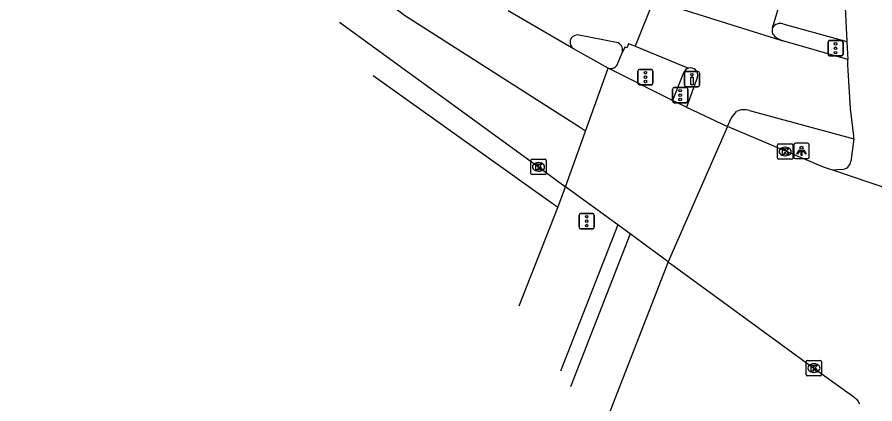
# Model space of a CAD drawing. Extents: x 160026 to 161302, y 384757 to 385701.
# Drawn here: x 160312 to 160368.3, y 384806.9 to 384832.3 of the extents above; entities that cross this region are included whole.
import ezdxf

# ---------------------------------------------------------------- set-up
doc = ezdxf.new("R2010")
doc.units = 0
for name, color, linetype in [('IMGEO_Drukknoppaal', 7, 'Continuous'), ('IMGEO_Fietspad_gesloten', 7, 'Continuous'), ('IMGEO_Fietspad_open', 7, 'Continuous'), ('IMGEO_Kolk', 7, 'Continuous'), ('IMGEO_Lichtpunt', 7, 'Continuous'), ('IMGEO_Rijbaan_lokaal_open', 7, 'Continuous'), ('IMGEO_Rijbaan_regionaal_gesloten', 7, 'Continuous'), ('IMGEO_Verkeerseiland_open', 7, 'Continuous'), ('IMGEO_Verkeersregelinstallatiepaal', 7, 'Continuous'), ('IMGEO_Voetpad_open', 7, 'Continuous')]:
    doc.layers.add(name, color=color, linetype=linetype)

msp = doc.modelspace()

# ---------------------------------------------------------------- linework, layer by layer
at = {"layer": 'IMGEO_Drukknoppaal'}
for p, q in [((160355.788, 384827.785), (160355.788, 384828.585)), ((160355.788, 384828.585), (160355.788, 384827.785)), ((160355.888, 384828.685), (160356.678, 384828.685)), ((160356.678, 384828.685), (160355.888, 384828.685)), ((160356.778, 384828.585), (160356.778, 384827.785)), ((160356.778, 384827.785), (160356.778, 384828.585)), ((160356.678, 384827.685), (160355.888, 384827.685)), ((160355.888, 384827.685), (160356.678, 384827.685))]:
    msp.add_line(p, q, dxfattribs=at)
msp.add_lwpolyline([(160356.358, 384828.31), (160356.358, 384827.81), (160356.208, 384827.81), (160356.208, 384828.31), (160356.358, 384828.31)], dxfattribs=at)
msp.add_circle((160356.283, 384828.475), 0.085, dxfattribs=at)
for centre, start, end in [((160355.888, 384828.585), 90, 180), ((160355.888, 384828.585), 90, 180), ((160356.678, 384828.585), 0, 90), ((160356.678, 384828.585), 360, 90), ((160355.888, 384827.785), 180, 270), ((160355.888, 384827.785), 180, 270), ((160356.678, 384827.785), 270, 0), ((160356.678, 384827.785), 270, 0)]:
    msp.add_arc(centre, 0.1, start, end, dxfattribs=at)
at = {"layer": 'IMGEO_Fietspad_gesloten'}
for points in [[(160353.754, 384833.345), (160352.551, 384830.36)], [(160351.434, 384830.564), (160348.756, 384831.085)], [(160352.551, 384830.36), (160352.127, 384830.514), (160352.005, 384830.243), (160351.874, 384830.289), (160351.691, 384829.904)]]:
    msp.add_lwpolyline(points, dxfattribs=at)
for centre, radius, start, end in [((160348.769, 384830.595), 0.49, 91.5043, 238.2318), ((160351.211, 384830.097), 0.518, 338.1038, 64.4474)]:
    msp.add_arc(centre, radius, start, end, dxfattribs=at)
at = {"layer": 'IMGEO_Fietspad_open'}
for points in [[(160361.578, 384831.558), (160361.657, 384831.842), (160362.925, 384836.068)], [(160362.257, 384830.703), (160362.215, 384830.711), (160353.754, 384833.345)], [(160366.51, 384829.468), (160362.257, 384830.703)], [(160352.551, 384830.36), (160356.062, 384828.907)], [(160356.651, 384828.326), (160355.916, 384826.34)], [(160358.617, 384825.081), (160358.868, 384825.629), (160359.211, 384826.062)], [(160360.068, 384826.12), (160366.918, 384824.272)], [(160352.235, 384818.02), (160348.302, 384807.985)], [(160354.717, 384816.187), (160350.3, 384804.832)]]:
    msp.add_lwpolyline(points, dxfattribs=at)
for centre, radius, start, end in [((160362.148, 384831.348), 0.607, 159.7585, 197.6244), ((160362.638, 384832.016), 1.367, 218.5477, 253.8035), ((160356.186, 384828.444), 0.48, 345.7969, 104.9867), ((160359.712, 384825.026), 1.15, 71.949, 115.7945)]:
    msp.add_arc(centre, radius, start, end, dxfattribs=at)
at = {"layer": 'IMGEO_Kolk'}
for p, q in [((160361.903, 384823.006), (160361.903, 384823.858)), ((160361.978, 384823.932), (160362.83, 384823.932)), ((160362.391, 384823.712), (160362.416, 384823.712)), ((160362.904, 384823.858), (160362.904, 384823.006)), ((160362.414, 384823.152), (160362.389, 384823.152)), ((160345.709, 384821.997), (160345.709, 384822.849)), ((160345.784, 384822.923), (160346.636, 384822.923)), ((160346.197, 384822.703), (160346.222, 384822.703)), ((160346.71, 384822.849), (160346.71, 384821.997)), ((160362.83, 384822.932), (160361.978, 384822.932)), ((160346.22, 384822.143), (160346.195, 384822.143)), ((160346.636, 384821.923), (160345.784, 384821.923)), ((160363.794, 384808.786), (160363.794, 384809.638)), ((160363.869, 384809.712), (160364.721, 384809.712)), ((160364.795, 384809.638), (160364.795, 384808.786)), ((160364.282, 384809.492), (160364.307, 384809.492)), ((160364.721, 384808.712), (160363.869, 384808.712)), ((160364.305, 384808.932), (160364.28, 384808.932))]:
    msp.add_line(p, q, dxfattribs=at)
for points in [[(160361.903, 384823.006), (160361.903, 384823.858)], [(160361.978, 384823.932), (160362.83, 384823.932)], [(160362.904, 384823.858), (160362.904, 384823.006)], [(160362.224, 384823.632), (160362.347, 384823.632), (160362.347, 384823.481), (160362.477, 384823.632), (160362.641, 384823.632), (160362.495, 384823.481), (160362.648, 384823.232), (160362.496, 384823.232), (160362.411, 384823.396), (160362.347, 384823.329), (160362.347, 384823.232), (160362.224, 384823.232), (160362.224, 384823.632)], [(160345.709, 384821.997), (160345.709, 384822.849)], [(160345.784, 384822.923), (160346.636, 384822.923)], [(160346.03, 384822.623), (160346.153, 384822.623), (160346.153, 384822.472), (160346.283, 384822.623), (160346.447, 384822.623), (160346.301, 384822.472), (160346.454, 384822.223), (160346.302, 384822.223), (160346.217, 384822.387), (160346.153, 384822.32), (160346.153, 384822.223), (160346.03, 384822.223), (160346.03, 384822.623)], [(160346.71, 384822.849), (160346.71, 384821.997)], [(160362.83, 384822.932), (160361.978, 384822.932)], [(160346.636, 384821.923), (160345.784, 384821.923)], [(160363.794, 384808.786), (160363.794, 384809.638)], [(160363.869, 384809.712), (160364.721, 384809.712)], [(160364.795, 384809.638), (160364.795, 384808.786)], [(160364.115, 384809.412), (160364.238, 384809.412), (160364.238, 384809.261), (160364.368, 384809.412), (160364.532, 384809.412), (160364.386, 384809.261), (160364.539, 384809.012), (160364.387, 384809.012), (160364.302, 384809.176), (160364.238, 384809.109), (160364.238, 384809.012), (160364.115, 384809.012), (160364.115, 384809.412)], [(160364.721, 384808.712), (160363.869, 384808.712)]]:
    msp.add_lwpolyline(points, dxfattribs=at)
for centre, start, end in [((160361.98, 384823.856), 91.552, 178.448), ((160361.98, 384823.856), 91.552, 178.448), ((160362.828, 384823.856), 1.552, 88.448), ((160362.828, 384823.856), 1.552, 88.448), ((160345.786, 384822.847), 91.552, 178.448), ((160345.786, 384822.847), 91.552, 178.448), ((160346.634, 384822.847), 1.552, 88.448), ((160346.634, 384822.847), 1.552, 88.448), ((160361.98, 384823.008), 181.552, 268.448), ((160361.98, 384823.008), 181.552, 268.448), ((160362.828, 384823.008), 271.552, 358.448), ((160362.828, 384823.008), 271.552, 358.448), ((160345.786, 384821.999), 181.552, 268.448), ((160345.786, 384821.999), 181.552, 268.448), ((160346.634, 384821.999), 271.552, 358.448), ((160346.634, 384821.999), 271.552, 358.448), ((160363.871, 384809.636), 91.552, 178.448), ((160363.871, 384809.636), 91.552, 178.448), ((160364.719, 384809.636), 1.552, 88.448), ((160364.719, 384809.636), 1.552, 88.448), ((160363.871, 384808.788), 181.552, 268.448), ((160363.871, 384808.788), 181.552, 268.448), ((160364.719, 384808.788), 271.552, 358.448), ((160364.719, 384808.788), 271.552, 358.448)]:
    msp.add_arc(centre, 0.0765, start, end, dxfattribs=at)
for centre, major_axis, ratio, start_param, end_param in [((160362.39, 384823.432), (-0.387, 0.002), 0.722429, 4.712389, 7.853982), ((160362.415, 384823.432), (-0.39, 0.002), 0.717154, 1.570796, 4.712389), ((160346.196, 384822.423), (-0.387, 0.002), 0.722429, 4.712389, 7.853982), ((160346.221, 384822.423), (-0.39, 0.002), 0.717154, 1.570796, 4.712389), ((160364.281, 384809.212), (-0.387, 0.002), 0.722429, 4.712389, 7.853982), ((160364.306, 384809.212), (-0.39, 0.002), 0.717154, 1.570796, 4.712389)]:
    msp.add_ellipse(centre, major_axis=major_axis, ratio=ratio, start_param=start_param, end_param=end_param, dxfattribs=at)
at = {"layer": 'IMGEO_Lichtpunt'}
for p, q in [((160362.98, 384823.878), (160362.98, 384823.071)), ((160362.98, 384823.878), (160362.98, 384823.071)), ((160363.882, 384823.973), (160363.074, 384823.973)), ((160363.882, 384823.973), (160363.074, 384823.973)), ((160363.976, 384823.071), (160363.976, 384823.878)), ((160363.976, 384823.071), (160363.976, 384823.878)), ((160363.074, 384822.977), (160363.882, 384822.977)), ((160363.074, 384822.977), (160363.882, 384822.977))]:
    msp.add_line(p, q, dxfattribs=at)
for points in [[(160363.354, 384823.542), (160363.393, 384823.514), (160363.205, 384823.252), (160363.167, 384823.279), (160363.354, 384823.542)], [(160363.456, 384823.494), (160363.503, 384823.494), (160363.503, 384823.172), (160363.456, 384823.172), (160363.456, 384823.494)], [(160363.566, 384823.514), (160363.604, 384823.541), (160363.791, 384823.279), (160363.752, 384823.251), (160363.566, 384823.514)]]:
    msp.add_lwpolyline(points, dxfattribs=at)
msp.add_circle((160363.479, 384823.676), 0.0994, dxfattribs=at)
for centre, start, end in [((160363.074, 384823.878), 90, 180), ((160363.074, 384823.878), 90, 180), ((160363.882, 384823.878), 0, 90), ((160363.882, 384823.878), 0, 90), ((160363.074, 384823.071), 180, 270), ((160363.074, 384823.071), 180, 270), ((160363.882, 384823.071), 270, 0), ((160363.882, 384823.071), 270, 360)]:
    msp.add_arc(centre, 0.0946, start, end, dxfattribs=at)
at = {"layer": 'IMGEO_Rijbaan_lokaal_open'}
for points in [[(160366.237, 384835.154), (160366.464, 384830.664)], [(160366.464, 384830.664), (160366.51, 384829.468)], [(160366.918, 384824.272), (160366.919, 384824.431), (160366.694, 384826.248), (160366.545, 384828.773), (160366.526, 384829.12), (160366.51, 384829.468)], [(160366.918, 384824.272), (160366.726, 384822.786)], [(160366.117, 384822.247), (160365.546, 384822.202)]]:
    msp.add_lwpolyline(points, dxfattribs=at)
msp.add_arc((160366.066, 384822.918), 0.673, 274.3391, 348.6823, dxfattribs=at)
at = {"layer": 'IMGEO_Rijbaan_regionaal_gesloten'}
for points in [[(160349.294, 384824.771), (160348.837, 384825.071), (160337.416, 384832.359), (160333.153, 384835.618), (160328.889, 384838.877), (160322.424, 384844.359), (160318.734, 384847.905), (160312.883, 384853.877), (160310.304, 384857.441), (160306.471, 384862.604), (160300.332, 384871.781), (160294.079, 384881.132), (160283.38, 384897.128), (160278.721, 384903.829)], [(160348.511, 384830.179), (160344.216, 384832.661)], [(160333.127, 384831.927), (160346.211, 384822.424), (160347.987, 384821.115)], [(160350.775, 384828.914), (160348.511, 384830.179)], [(160349.294, 384824.771), (160350.775, 384828.914)], [(160355.002, 384826.783), (160350.775, 384828.914)], [(160355.916, 384826.34), (160355.002, 384826.783)], [(160355.916, 384826.34), (160358.617, 384825.081)], [(160358.617, 384825.081), (160354.717, 384816.187)], [(160365.546, 384822.202), (160365.378, 384822.256), (160364.926, 384822.412), (160358.617, 384825.081)], [(160347.987, 384821.115), (160349.294, 384824.771)], [(160379.102, 384818.032), (160371.937, 384820.045), (160365.546, 384822.202)], [(160351.414, 384818.621), (160347.987, 384821.115)], [(160352.235, 384818.02), (160351.414, 384818.621)], [(160354.717, 384816.187), (160352.235, 384818.02)], [(160354.717, 384816.187), (160364.296, 384809.213), (160366.916, 384807.322), (160366.991, 384807.267), (160367.054, 384807.21), (160367.112, 384807.148), (160367.164, 384807.082), (160367.209, 384807.011), (160367.249, 384806.936), (160367.281, 384806.858)]]:
    msp.add_lwpolyline(points, dxfattribs=at)
at = {"layer": 'IMGEO_Verkeerseiland_open'}
msp.add_lwpolyline([(160347.479, 384819.746), (160335.359, 384828.406)], dxfattribs=at)
at = {"layer": 'IMGEO_Verkeersregelinstallatiepaal'}
for p, q in [((160365.22, 384829.812), (160365.22, 384830.612)), ((160365.22, 384830.612), (160365.22, 384829.812)), ((160365.32, 384830.712), (160366.11, 384830.712)), ((160366.11, 384830.712), (160365.32, 384830.712)), ((160366.21, 384830.612), (160366.21, 384829.812)), ((160366.21, 384829.812), (160366.21, 384830.612)), ((160366.11, 384829.712), (160365.32, 384829.712)), ((160365.32, 384829.712), (160366.11, 384829.712)), ((160352.83, 384828.815), (160353.62, 384828.815)), ((160353.62, 384828.815), (160352.83, 384828.815)), ((160352.73, 384827.915), (160352.73, 384828.715)), ((160352.73, 384828.715), (160352.73, 384827.915)), ((160353.72, 384828.715), (160353.72, 384827.915)), ((160353.72, 384827.915), (160353.72, 384828.715)), ((160353.62, 384827.815), (160352.83, 384827.815)), ((160352.83, 384827.815), (160353.62, 384827.815)), ((160355.116, 384827.637), (160355.906, 384827.637)), ((160355.906, 384827.637), (160355.116, 384827.637)), ((160355.016, 384826.737), (160355.016, 384827.537)), ((160355.016, 384827.537), (160355.016, 384826.737)), ((160356.006, 384827.537), (160356.006, 384826.737)), ((160356.006, 384826.737), (160356.006, 384827.537)), ((160355.906, 384826.637), (160355.116, 384826.637)), ((160355.116, 384826.637), (160355.906, 384826.637)), ((160348.877, 384818.459), (160348.877, 384819.259)), ((160348.877, 384819.259), (160348.877, 384818.459)), ((160348.977, 384819.359), (160349.767, 384819.359)), ((160349.767, 384819.359), (160348.977, 384819.359)), ((160349.867, 384819.259), (160349.867, 384818.459)), ((160349.867, 384818.459), (160349.867, 384819.259)), ((160349.767, 384818.359), (160348.977, 384818.359)), ((160348.977, 384818.359), (160349.767, 384818.359))]:
    msp.add_line(p, q, dxfattribs=at)
for centre in [(160365.715, 384830.502), (160365.715, 384830.212), (160365.715, 384829.922), (160353.225, 384828.605), (160353.225, 384828.315), (160353.225, 384828.025), (160355.511, 384827.427), (160355.511, 384827.137), (160355.511, 384826.847), (160349.372, 384819.149), (160349.372, 384818.859), (160349.372, 384818.569)]:
    msp.add_circle(centre, 0.085, dxfattribs=at)
for centre, start, end in [((160365.32, 384830.612), 90, 180), ((160365.32, 384830.612), 90, 180), ((160366.11, 384830.612), 0, 90), ((160366.11, 384830.612), 360, 90), ((160365.32, 384829.812), 180, 270), ((160365.32, 384829.812), 180, 270), ((160366.11, 384829.812), 270, 0), ((160366.11, 384829.812), 270, 0), ((160352.83, 384828.715), 90, 180), ((160352.83, 384828.715), 90, 180), ((160353.62, 384828.715), 0, 90), ((160353.62, 384828.715), 360, 90), ((160352.83, 384827.915), 180, 270), ((160352.83, 384827.915), 180, 270), ((160353.62, 384827.915), 270, 0), ((160353.62, 384827.915), 270, 0), ((160355.116, 384827.537), 90, 180), ((160355.116, 384827.537), 90, 180), ((160355.906, 384827.537), 0, 90), ((160355.906, 384827.537), 360, 90), ((160355.116, 384826.737), 180, 270), ((160355.116, 384826.737), 180, 270), ((160355.906, 384826.737), 270, 0), ((160355.906, 384826.737), 270, 0), ((160348.977, 384819.259), 90, 180), ((160348.977, 384819.259), 90, 180), ((160349.767, 384819.259), 0, 90), ((160349.767, 384819.259), 360, 90), ((160348.977, 384818.459), 180, 270), ((160348.977, 384818.459), 180, 270), ((160349.767, 384818.459), 270, 0), ((160349.767, 384818.459), 270, 0)]:
    msp.add_arc(centre, 0.1, start, end, dxfattribs=at)
at = {"layer": 'IMGEO_Voetpad_open'}
for points in [[(160362.259, 384831.826), (160366.464, 384830.664)], [(160351.373, 384829.121), (160351.691, 384829.904)], [(160355.733, 384828.601), (160355.002, 384826.783)], [(160347.479, 384819.746), (160347.987, 384821.115)], [(160344.939, 384813.291), (160347.479, 384819.746)], [(160351.414, 384818.621), (160347.647, 384809.019)]]:
    msp.add_lwpolyline(points, dxfattribs=at)
for centre, radius, start, end in [((160362.101, 384831.228), 0.619, 75.2348, 147.7283), ((160350.956, 384829.359), 0.48, 247.8495, 330.3375), ((160356.184, 384828.446), 0.477, 104.8153, 161.0359)]:
    msp.add_arc(centre, radius, start, end, dxfattribs=at)

doc.saveas('drawing.dxf')
